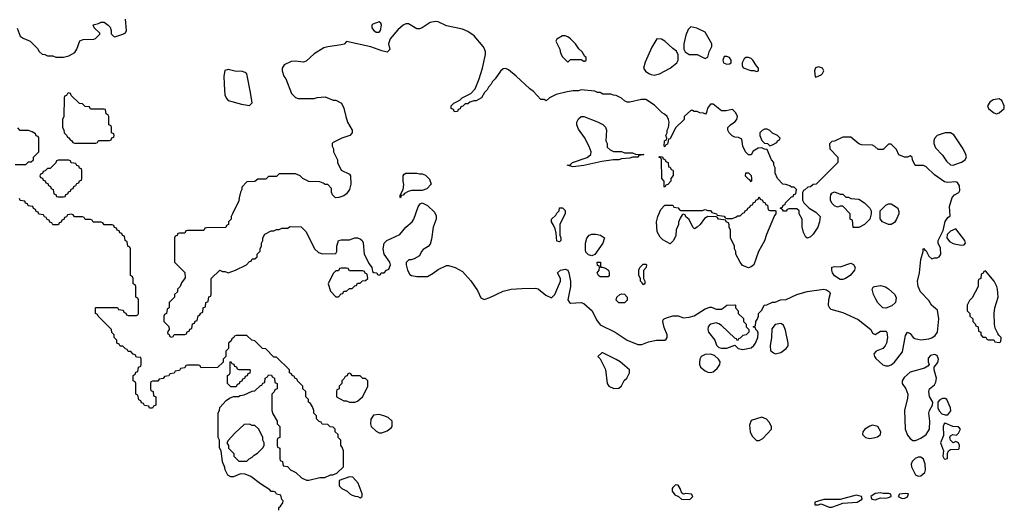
# Model space of a CAD drawing. Header units: inches. Extents: x 2701323 to 2964515, y 494916 to 722124.
# Tile 353 of 656: x 2801664 to 2808969, y 672723 to 676350. Entities that reach past the tile are written whole.
import ezdxf

# ---------------------------------------------------------------- set-up
doc = ezdxf.new("R2010")
doc.units = ezdxf.units.IN
doc.header["$MEASUREMENT"] = 0
doc.layers.add('C8607', color=7, linetype='Continuous')

msp = doc.modelspace()

# ---------------------------------------------------------------- linework, layer by layer
at = {"layer": 'C8607', "color": 2, "elevation": 2}
for points in [[(2801646.4, 676286.4), (2801667.3, 676227.3), (2801690, 676211.3), (2801742, 676190), (2801796.9, 676136.9), (2801810, 676114), (2801830, 676094), (2801851.6, 676091.6), (2801870, 676082), (2801910, 676082), (2801931.6, 676071.6), (2801990, 676071.3), (2802030, 676082), (2802073.2, 676106.8), (2802089.1, 676130.9), (2802110, 676192), (2802136.4, 676203.6), (2802214.6, 676205.4), (2802226, 676210), (2802258, 676242), (2802258, 676250), (2802218, 676290), (2802209, 676311), (2802250, 676321), (2802270, 676330.8), (2802290, 676330.8), (2802321, 676310), (2802334.6, 676294.6), (2802342.8, 676270), (2802343.6, 676243.6), (2802363.6, 676223.6), (2802370, 676222), (2802430, 676242), (2802448.7, 676251.3), (2802458, 676270), (2802450, 676354)], [(2801630, 675274), (2801710, 675274), (2801730, 675294), (2801750, 675294), (2801766, 675310), (2801766, 675330), (2801806, 675370), (2801806, 675470), (2801802, 675482), (2801787.3, 675487.3), (2801782, 675502), (2801756.4, 675516.4), (2801730, 675526), (2801668.4, 675528.4), (2801650, 675546)], [(2803586, 672710), (2803588, 672730), (2803600.4, 672739.6), (2803616.4, 672763.6), (2803618, 672778), (2803608.4, 672788.4), (2803602, 672822), (2803570, 672828), (2803562, 672842), (2803548.4, 672848.4), (2803530, 672849), (2803520.4, 672860.4), (2803450, 672905.2), (2803378.9, 672958.9), (2803336, 672976), (2803302, 672978), (2803250, 672958), (2803230, 672958), (2803208, 672970), (2803188, 673010), (2803187.3, 673027.3), (2803168.4, 673068.4), (2803158, 673150), (2803147.3, 673172.7), (2803146, 673230), (2803138, 673250), (2803138, 673430), (2803147.3, 673452.7), (2803148.4, 673471.6), (2803196.4, 673523.6), (2803220.4, 673539.6), (2803250, 673552), (2803287.3, 673552.7), (2803300.4, 673559.6), (2803330, 673564.7), (2803390, 673592), (2803410, 673594), (2803450, 673634), (2803462, 673638), (2803467.3, 673652.7), (2803482, 673658), (2803486, 673690), (2803502, 673698), (2803510, 673714), (2803532.7, 673712.7), (2803538, 673698), (2803554, 673690), (2803558, 673658), (2803574, 673650), (2803574, 673610), (2803558, 673602), (2803552.7, 673587.3), (2803534, 673570), (2803534, 673450), (2803543.6, 673423.6), (2803574, 673370), (2803574, 673350), (2803594, 673330), (2803594, 673250), (2803578, 673242), (2803574, 673230), (2803574, 673190), (2803578, 673178), (2803594, 673170), (2803594, 673090), (2803598, 673078), (2803614, 673070), (2803618, 673038), (2803650, 673034), (2803674, 673010), (2803714, 672990), (2803754, 672950), (2803792.7, 672932.7), (2803810, 672932), (2803890, 672951.3), (2803928.4, 672951.6), (2803970, 672972), (2803987.3, 672972.7), (2804016.4, 672983.6), (2804066, 673030), (2804066, 673150), (2804056.4, 673176.4), (2804046, 673190), (2804046, 673230), (2804026, 673250), (2804026, 673270), (2804006, 673290), (2804006, 673310), (2803990, 673326), (2803967.3, 673327.3), (2803950, 673346), (2803907.3, 673347.3), (2803902, 673362), (2803887.3, 673367.3), (2803867.3, 673387.3), (2803866, 673410), (2803846, 673430), (2803846, 673450), (2803836.4, 673476.4), (2803822, 673502), (2803806, 673510), (2803806, 673530), (2803786, 673550), (2803786, 673590), (2803766, 673610), (2803766, 673630), (2803726, 673670), (2803722, 673682), (2803706, 673690), (2803702, 673702), (2803686, 673710), (2803682, 673722), (2803666, 673730), (2803666, 673750), (2803570, 673846), (2803550, 673846), (2803490, 673906), (2803466, 673910), (2803410, 673966), (2803386, 673970), (2803350, 674006), (2803270, 674006), (2803258, 674002), (2803254, 673990), (2803238, 673982), (2803232.7, 673967.3), (2803214, 673950), (2803214, 673910), (2803194, 673890), (2803194, 673850), (2803174, 673830), (2803172.7, 673807.3), (2803132.7, 673767.3), (2803010, 673766), (2803002, 673782), (2802990, 673786), (2802910, 673786), (2802898, 673782), (2802890, 673766), (2802858, 673762), (2802850, 673746), (2802818, 673742), (2802810, 673726), (2802778, 673722), (2802770, 673706), (2802738, 673702), (2802730, 673686), (2802698, 673682), (2802690, 673666), (2802650, 673666), (2802638, 673662), (2802634, 673650), (2802634, 673610), (2802638, 673598), (2802654, 673590), (2802658, 673558), (2802674, 673550), (2802674, 673490), (2802658, 673482), (2802650, 673466), (2802627.3, 673467.3), (2802622, 673482), (2802590, 673486), (2802582, 673502), (2802567.3, 673507.3), (2802562, 673522), (2802547.3, 673527.3), (2802542, 673562), (2802526, 673570), (2802526, 673650), (2802522, 673662), (2802506, 673670), (2802506, 673710), (2802522, 673718), (2802527.3, 673732.7), (2802542, 673738), (2802546, 673770), (2802562, 673778), (2802566, 673790), (2802566, 673830), (2802562, 673842), (2802530, 673846), (2802522, 673862), (2802507.3, 673867.3), (2802490, 673886), (2802470, 673886), (2802462, 673902), (2802450, 673906), (2802430, 673926), (2802410, 673926), (2802402, 673942), (2802386, 673950), (2802386, 673970), (2802366, 673990), (2802366, 674010), (2802348.4, 674028.4), (2802346, 674050), (2802246, 674150), (2802242, 674162), (2802226, 674170), (2802226, 674210), (2802230, 674214), (2802390, 674214), (2802398, 674198), (2802432.7, 674192.7), (2802438, 674178), (2802452.7, 674172.7), (2802458, 674158), (2802470, 674154), (2802530, 674154), (2802542, 674158), (2802546, 674170), (2802546, 674270), (2802542, 674282), (2802526, 674290), (2802526, 674370), (2802522, 674382), (2802506, 674390), (2802506, 674430), (2802502, 674442), (2802486, 674450), (2802486, 674650), (2802482, 674662), (2802466, 674670), (2802462, 674702), (2802446, 674710), (2802442, 674742), (2802427.3, 674747.3), (2802422, 674762), (2802407.3, 674767.3), (2802402, 674782), (2802387.3, 674787.3), (2802382, 674802), (2802367.3, 674807.3), (2802362, 674822), (2802350, 674826), (2802290, 674826), (2802282, 674842), (2802270, 674846), (2802210, 674846), (2802202, 674862), (2802190, 674866), (2802150, 674866), (2802142, 674882), (2802130, 674886), (2802070, 674886), (2802062, 674902), (2802050, 674906), (2802018, 674902), (2802012.7, 674887.3), (2801998, 674882), (2801992.7, 674867.3), (2801978, 674862), (2801972.7, 674847.3), (2801958, 674842), (2801952.7, 674827.3), (2801910, 674826), (2801902, 674842), (2801887.3, 674847.3), (2801882, 674862), (2801867.3, 674867.3), (2801862, 674882), (2801847.3, 674887.3), (2801842, 674902), (2801807.3, 674907.3), (2801802, 674922), (2801787.3, 674927.3), (2801782, 674942), (2801767.3, 674947.3), (2801762, 674962), (2801727.3, 674967.3), (2801722, 674982), (2801707.3, 674987.3), (2801702, 675002), (2801667.3, 675007.3), (2801662, 675022)]]:
    msp.add_lwpolyline(points, dxfattribs=at)
for points in [[(2804750, 676337.2), (2804710, 676328.7), (2804650, 676288.7), (2804630, 676282), (2804610, 676282), (2804550, 676319), (2804530, 676319), (2804510, 676309), (2804470, 676274), (2804413.7, 676206.3), (2804401, 676170), (2804411.3, 676128.7), (2804391.1, 676108.9), (2804350, 676118), (2804270, 676149), (2804090, 676188), (2804070.9, 676169.1), (2804050, 676162), (2803950, 676149), (2803919.8, 676140.2), (2803850, 676095.3), (2803790, 676042), (2803770, 676035.3), (2803710, 676042), (2803679.6, 676040.4), (2803625.4, 676014.6), (2803612, 675990), (2803612, 675970), (2803624.7, 675930), (2803638, 675910), (2803682, 675802), (2803710, 675772), (2803730, 675764.7), (2803850, 675764.7), (2803871.6, 675771.6), (2803930, 675778), (2803990, 675752), (2804010, 675752), (2804052, 675730), (2804070, 675694), (2804082.8, 675630), (2804096, 675590), (2804132, 675530), (2804132, 675510), (2804114, 675490), (2804054, 675470), (2803990, 675438), (2803982, 675430), (2803982, 675410), (2803992, 675390), (2803992, 675370), (2804022, 675310), (2804022, 675290), (2804050, 675234), (2804110, 675202), (2804118, 675190), (2804121, 675130), (2804111, 675090), (2804090, 675058), (2804070, 675042), (2804031.1, 675028.9), (2804008.4, 675028.4), (2803986, 675050), (2803978, 675070), (2803976.4, 675096.4), (2803950, 675126), (2803930, 675126), (2803916.4, 675136.4), (2803890, 675146), (2803808.4, 675148.4), (2803766, 675170), (2803746, 675190), (2803710, 675206), (2803590, 675206), (2803570, 675186), (2803510, 675186), (2803490, 675166), (2803430, 675166), (2803410, 675148), (2803350, 675146), (2803312.7, 675107.3), (2803312, 675090), (2803302, 675070), (2803291.6, 675028.4), (2803290, 675006), (2803242, 674910), (2803234, 674890), (2803234, 674870), (2803214, 674850), (2803214, 674830), (2803198, 674822), (2803192.7, 674807.3), (2803050, 674806), (2803038, 674802), (2803030, 674786), (2802910, 674786), (2802898, 674782), (2802890, 674766), (2802850, 674766), (2802838, 674762), (2802832.7, 674747.3), (2802818, 674742), (2802814, 674730), (2802814, 674550), (2802890, 674474), (2802892.7, 674432.7), (2802863.6, 674396.4), (2802854, 674370), (2802834, 674350), (2802834, 674330), (2802814, 674310), (2802814, 674290), (2802774, 674250), (2802774, 674210), (2802758, 674202), (2802754, 674170), (2802738, 674162), (2802734, 674150), (2802734, 674110), (2802771.6, 674071.6), (2802774, 674050), (2802763.6, 674036.4), (2802762, 674022), (2802772.7, 674012.7), (2802778, 673998), (2802790, 673994), (2802802, 673998), (2802810, 674014), (2802890, 674014), (2802902, 674018), (2802907.3, 674032.7), (2802922, 674038), (2802927.3, 674052.7), (2802942, 674058), (2802947.3, 674092.7), (2802962, 674098), (2802967.3, 674112.7), (2802982, 674118), (2802987.3, 674152.7), (2803002, 674158), (2803007.3, 674172.7), (2803022, 674178), (2803026, 674210), (2803042, 674218), (2803046, 674250), (2803062, 674258), (2803067.3, 674292.7), (2803082, 674298), (2803086, 674310), (2803086, 674430), (2803148.4, 674491.6), (2803170, 674482), (2803190, 674482), (2803210, 674472), (2803266, 674490), (2803346, 674530), (2803370, 674554), (2803382, 674558), (2803390, 674574), (2803410, 674574), (2803426, 674590), (2803426, 674610), (2803447.3, 674632.7), (2803448.4, 674651.6), (2803458, 674670), (2803458, 674690), (2803468, 674710), (2803468, 674730), (2803483.1, 674756.9), (2803530, 674782), (2803550, 674782), (2803568.4, 674791.6), (2803590, 674792), (2803610, 674802), (2803650, 674802), (2803670, 674814), (2803752.7, 674812.7), (2803790, 674774), (2803852, 674650), (2803882, 674622), (2803910, 674612), (2804010, 674614), (2804018, 674630), (2804018, 674670), (2804030, 674711.3), (2804050, 674716), (2804110, 674716), (2804150, 674730.7), (2804170, 674730.6), (2804190, 674722.8), (2804206, 674710), (2804213.2, 674693.2), (2804218.8, 674610), (2804257.3, 674537.3), (2804278, 674510), (2804282, 674482), (2804292.7, 674472.7), (2804314, 674470), (2804318, 674458), (2804330, 674454), (2804342, 674458), (2804346, 674470), (2804368, 674472), (2804386, 674490), (2804402, 674498), (2804415.3, 674530), (2804409.2, 674550), (2804369.4, 674610), (2804362, 674650), (2804367.7, 674692.3), (2804388.7, 674710), (2804484.1, 674755.9), (2804529.5, 674810.5), (2804575.3, 674850), (2804588.7, 674870), (2804620.2, 674959.8), (2804636.4, 674983.6), (2804650, 674991.3), (2804690, 674971.3), (2804740.7, 674920.7), (2804754, 674894), (2804753.4, 674870), (2804733, 674810), (2804719.9, 674720.1), (2804710, 674684), (2804694.2, 674665.8), (2804656.8, 674643.2), (2804644.7, 674630), (2804630, 674598), (2804590, 674575.3), (2804568, 674568), (2804552, 674568), (2804532.7, 674547.3), (2804532, 674530), (2804542, 674490), (2804559.6, 674459.6), (2804570, 674452), (2804610, 674444.7), (2804690, 674444.7), (2804732.5, 674467.5), (2804770, 674496), (2804830, 674526), (2804845.4, 674525.4), (2804894, 674510), (2804950, 674482), (2805010, 674412), (2805059.8, 674339.8), (2805085.4, 674285.4), (2805110, 674272), (2805152.9, 674287.1), (2805250, 674336), (2805310, 674350.8), (2805390, 674354.8), (2805490, 674356), (2805510, 674351.3), (2805566.4, 674306.4), (2805610, 674284.7), (2805635.3, 674310), (2805675.3, 674410), (2805675.3, 674430), (2805655.3, 674470), (2805675.3, 674490), (2805710, 674498), (2805730.5, 674490), (2805739.1, 674470), (2805750.6, 674410), (2805750.7, 674370), (2805731.3, 674271.3), (2805742, 674250), (2805750, 674244.7), (2805829.1, 674250.9), (2805850, 674242.8), (2805910.7, 674190), (2805942.5, 674122.5), (2805970, 674084.7), (2806082, 674030), (2806172, 673970), (2806250, 673938), (2806280.4, 673939.6), (2806330, 673958), (2806388.9, 673971.1), (2806450, 673972), (2806460.4, 673979.6), (2806468, 673990), (2806468.7, 674010), (2806446.3, 674066.3), (2806435.3, 674110), (2806438, 674122), (2806446, 674130), (2806462.7, 674137.3), (2806510.9, 674150.9), (2806550, 674151), (2806590, 674136), (2806630, 674141), (2806669.1, 674150.9), (2806750, 674204.7), (2806783.1, 674216.9), (2806796.9, 674216.9), (2806830, 674202), (2806870, 674202), (2806886, 674210), (2806910, 674232), (2806970, 674234), (2806974, 674230), (2806974, 674210), (2806994, 674190), (2806994, 674170), (2807032.7, 674132.7), (2807034, 674110), (2807054, 674090), (2807054, 674070), (2807074, 674050), (2807074, 674030), (2807054, 674010), (2807030, 674006), (2807010, 673986), (2806998, 673982), (2806990, 673966), (2806982, 673982), (2806970, 673986), (2806870, 674079.3), (2806850, 674093.2), (2806830, 674099.3), (2806790.4, 674089.6), (2806779.3, 674080.7), (2806770.7, 674070), (2806770.5, 674050), (2806775.5, 674030), (2806820.7, 673970), (2806833.7, 673933.7), (2806850, 673916), (2806870, 673910.8), (2806910, 673911), (2806970, 673934), (2806994, 673910), (2807030, 673901), (2807090, 673914.8), (2807110, 673930.8), (2807123.7, 673950), (2807139.3, 673990), (2807143.1, 674023.1), (2807139, 674039), (2807126, 674050), (2807122, 674062), (2807106, 674070), (2807122, 674078), (2807126, 674110), (2807136.4, 674123.6), (2807146, 674150), (2807146, 674170), (2807170, 674194), (2807186, 674230), (2807207.3, 674232.7), (2807250, 674252), (2807270, 674252), (2807308.9, 674271.1), (2807350, 674272), (2807430, 674311), (2807506.8, 674333.2), (2807630.7, 674350.7), (2807650, 674344.7), (2807670.9, 674330.9), (2807676.9, 674316.9), (2807664.7, 674270), (2807662, 674230), (2807671.1, 674211.1), (2807682, 674202), (2807770, 674176), (2807884.5, 674124.5), (2807978, 674050), (2807990, 674022), (2808010, 674014), (2808050, 674038), (2808090, 674038), (2808098, 674030), (2808102, 673990), (2808094.4, 673950), (2808085.5, 673930), (2808066.8, 673910), (2808018, 673890), (2808001, 673870), (2808006, 673850), (2808015.9, 673835.9), (2808068.5, 673788.5), (2808090, 673780.5), (2808110, 673780.5), (2808130, 673787.7), (2808152.9, 673807.1), (2808214.2, 673885.8), (2808235.1, 674004.9), (2808250, 674031.3), (2808270, 674021), (2808292.2, 673992.2), (2808304.2, 673984.2), (2808350, 673974.4), (2808410, 673980.4), (2808430, 673988.2), (2808454.9, 674005.1), (2808472, 674030), (2808482.7, 674130), (2808472.9, 674192.9), (2808428, 674230), (2808410, 674266), (2808348, 674330), (2808328.7, 674370), (2808324, 674410), (2808339.3, 674470), (2808349.3, 674570.7), (2808366, 674630), (2808366, 674650), (2808372.7, 674652.7), (2808378, 674638), (2808390, 674634), (2808410, 674594), (2808430, 674574), (2808450, 674582), (2808470, 674582), (2808486, 674590), (2808498, 674610), (2808494.6, 674654.6), (2808478, 674690), (2808478, 674710), (2808514.6, 674785.4), (2808530, 674852), (2808550, 674882), (2808567.3, 674892.7), (2808563.1, 674963.1), (2808582, 675030), (2808598, 675050), (2808632.3, 675067.7), (2808638, 675082), (2808636, 675116), (2808621.2, 675141.2), (2808606.6, 675146.6), (2808550, 675140.9), (2808525.2, 675145.2), (2808450, 675198), (2808390, 675258), (2808368.4, 675268.4), (2808308.4, 675268.4), (2808288.4, 675308.4), (2808286, 675330), (2808270, 675338), (2808251.3, 675328.7), (2808228.9, 675328.9), (2808187.3, 675347.3), (2808170, 675386), (2808130, 675426), (2808110, 675426), (2808070, 675386), (2808032.7, 675387.3), (2808008.9, 675408.9), (2807990, 675418), (2807910, 675422), (2807890, 675428.7), (2807830, 675478), (2807770, 675478), (2807710, 675448), (2807690, 675446), (2807672.7, 675427.3), (2807674, 675390), (2807734, 675330), (2807734, 675290), (2807574, 675130), (2807550, 675126), (2807531.6, 675108.4), (2807510, 675106), (2807490, 675086), (2807478, 675082), (2807472.7, 675067.3), (2807472, 675010), (2807482, 674990), (2807522, 674950), (2807570, 674922), (2807602, 674890), (2807598, 674850), (2807584.7, 674810), (2807550, 674758), (2807530, 674738), (2807508.9, 674728.9), (2807496.4, 674736.4), (2807479, 674770), (2807468.9, 674811.1), (2807468.4, 674868.4), (2807448, 674910), (2807446, 674930), (2807430, 674946), (2807370, 674946), (2807358, 674942), (2807351.6, 674928.4), (2807330, 674928), (2807322, 674942), (2807306, 674950), (2807322, 674958), (2807327.3, 674972.7), (2807342, 674978), (2807346, 674990), (2807390, 675034), (2807402, 675038), (2807407.3, 675052.7), (2807422, 675058), (2807426, 675090), (2807410, 675106), (2807390, 675106), (2807376.4, 675116.4), (2807347.3, 675127.3), (2807326, 675130), (2807286, 675170), (2807268, 675210), (2807268, 675250), (2807258, 675270), (2807258, 675290), (2807242, 675310), (2807210, 675386), (2807190, 675388), (2807170, 675398), (2807143.6, 675396.4), (2807105.4, 675374.6), (2807090, 675346), (2807070, 675346), (2807048, 675370), (2807028, 675410), (2807022, 675462), (2806996.4, 675476.4), (2806970, 675478), (2806950, 675488), (2806928.7, 675510), (2806918, 675530), (2806918, 675550), (2806938, 675570), (2806970, 675591.3), (2806984, 675610), (2806989, 675630), (2806977.5, 675657.5), (2806958, 675678), (2806950, 675682), (2806906.4, 675673.6), (2806870, 675674), (2806810, 675722), (2806790, 675722), (2806766.4, 675693.6), (2806759.6, 675660.4), (2806751.6, 675648.4), (2806736.4, 675656.4), (2806710, 675658), (2806690, 675668), (2806668, 675668), (2806656.4, 675676.4), (2806643.6, 675676.4), (2806594, 675630), (2806594, 675610), (2806530, 675546), (2806490, 675466), (2806478, 675462), (2806470, 675426), (2806458, 675422), (2806450, 675406), (2806446, 675410), (2806448, 675450), (2806462, 675458), (2806466, 675470), (2806458, 675490), (2806468, 675510), (2806468.7, 675530), (2806478, 675550), (2806482, 675590), (2806478, 675610), (2806468, 675630), (2806448.9, 675648.9), (2806430, 675658), (2806374.6, 675714.6), (2806310, 675758), (2806276.4, 675756.4), (2806190, 675738), (2806170, 675738), (2806150, 675748), (2806130, 675768), (2806090, 675788), (2806068.4, 675788.4), (2806050, 675798), (2805990, 675798), (2805970, 675808), (2805950, 675808), (2805930, 675818), (2805830, 675828), (2805810, 675822), (2805770, 675822), (2805725.4, 675814.6), (2805645.4, 675794.6), (2805594, 675770), (2805570, 675748), (2805556.4, 675756.4), (2805530, 675758), (2805476.5, 675816.5), (2805450, 675835.3), (2805348.7, 675930), (2805290, 675978), (2805270, 675988), (2805250, 675986), (2805231.6, 675968.4), (2805192, 675910), (2805172, 675890), (2805162, 675870), (2805142, 675850), (2805132, 675830), (2805112, 675810), (2805091.1, 675768.9), (2805051.6, 675748.4), (2805032.7, 675747.3), (2805003.6, 675736.4), (2804990, 675726), (2804970, 675726), (2804952.7, 675707.3), (2804938, 675702), (2804932.7, 675687.3), (2804918, 675682), (2804912.7, 675667.3), (2804890, 675666), (2804882, 675682), (2804866, 675690), (2804866, 675710), (2804886, 675730), (2804928.4, 675751.6), (2804946, 675770), (2805010, 675802), (2805043.1, 675836.9), (2805074, 675910), (2805097.2, 675990), (2805121.2, 676090), (2805119, 676110), (2805112.9, 676132.9), (2805102, 676150), (2805035.3, 676230), (2804990, 676262), (2804950, 676279), (2804830, 676305.2), (2804770, 676333.2)], [(2804330, 676334), (2804284.5, 676315.5), (2804278, 676310), (2804276, 676290), (2804290, 676271.3), (2804310, 676256), (2804330, 676256), (2804341.2, 676270), (2804349, 676309), (2804344, 676324)], [(2806643.6, 676296.4), (2806623.6, 676276.4), (2806605.4, 676234.6), (2806592, 676170), (2806592, 676130), (2806602, 676110), (2806630, 676091.3), (2806690, 676090.8), (2806750, 676061), (2806768.9, 676071.1), (2806779, 676110), (2806798, 676150), (2806798, 676170), (2806750, 676258), (2806687.3, 676287.3)], [(2805710, 676228.7), (2805690, 676228.7), (2805650, 676206), (2805642, 676190), (2805672, 676130), (2805672.7, 676112.7), (2805682, 676090), (2805690, 676074), (2805730, 676034), (2805750, 676054), (2805830, 676054), (2805850, 676042), (2805858, 676042), (2805866, 676050), (2805866, 676070), (2805856.4, 676076.4), (2805838, 676110), (2805813.6, 676133.6), (2805788.7, 676170), (2805750, 676208.7), (2805730, 676222)], [(2806391.3, 676208.7), (2806353.7, 676146.3), (2806304.9, 676035.1), (2806291.3, 675990), (2806307.5, 675967.5), (2806330.6, 675950.6), (2806350, 675942.8), (2806370, 675938.8), (2806410, 675947.7), (2806489.5, 675990.5), (2806539, 676030), (2806549.2, 676050), (2806549.1, 676089.1), (2806537.2, 676117.2), (2806510, 676135.3), (2806449.3, 676189.3), (2806424.7, 676204.7)], [(2806910, 676075.3), (2806890, 676075.3), (2806881, 676050), (2806886, 676030), (2806910, 676018.8), (2806930, 676022.8), (2806942, 676030), (2806942, 676050), (2806930, 676068)], [(2807070, 676068.7), (2807050, 676068.7), (2807039.8, 676060.2), (2807024.7, 676030), (2807024.7, 676010), (2807031.3, 675991.3), (2807087.3, 675972.7), (2807112, 675972), (2807130, 675964.7), (2807146, 675970), (2807146, 675990), (2807130, 676006), (2807102, 676050), (2807090, 676062)], [(2807590, 676000.9), (2807568.1, 675991.9), (2807560.7, 675970), (2807565.4, 675925.4), (2807570, 675922), (2807610, 675940.7), (2807619.3, 675950), (2807629.2, 675970), (2807619, 675990)], [(2803210, 675979), (2803186.8, 675973.2), (2803178.8, 675930), (2803180.7, 675870), (2803186.8, 675790), (2803201.4, 675761.4), (2803210.8, 675750.8), (2803310, 675722.8), (2803370, 675712), (2803388, 675732), (2803377.2, 675810), (2803348.9, 675948.9), (2803338, 675958), (2803310, 675968.7), (2803270, 675964)], [(2802030, 675806), (2802018, 675802), (2802012.7, 675787.3), (2801998, 675782), (2801994, 675770), (2801992, 675630), (2801982, 675610), (2801982, 675550), (2801991.6, 675531.6), (2801994, 675510), (2802014, 675490), (2802018, 675478), (2802030, 675474), (2802038, 675458), (2802050, 675454), (2802058, 675438), (2802070, 675434), (2802230, 675434), (2802242, 675438), (2802250, 675454), (2802330, 675454), (2802342, 675458), (2802347.3, 675472.7), (2802362, 675478), (2802366, 675490), (2802362, 675502), (2802346, 675510), (2802346, 675550), (2802342, 675562), (2802326, 675570), (2802326, 675630), (2802322, 675642), (2802306, 675650), (2802302, 675682), (2802290, 675686), (2802190, 675686), (2802182, 675702), (2802150, 675706), (2802130, 675726), (2802107.3, 675727.3), (2802047.3, 675787.3), (2802042, 675802)], [(2808930, 675761.2), (2808885.8, 675754.2), (2808862.5, 675737.5), (2808844.7, 675710), (2808851.3, 675690), (2808890, 675658), (2808910, 675651.3), (2808930, 675658), (2808968, 675690), (2808968.7, 675710), (2808949.3, 675749.3), (2808938, 675758)], [(2806150, 675362), (2806210, 675362), (2806232.7, 675352.7), (2806294, 675350), (2806290, 675346), (2806258, 675342), (2806251.1, 675328.9), (2806211.6, 675328.4), (2806190, 675322), (2806130, 675318), (2806110, 675309), (2806070, 675309), (2805982, 675298), (2805850, 675268.7), (2805770, 675258), (2805726, 675270), (2805747.3, 675272.7), (2805766, 675290), (2805874, 675326), (2805902, 675350), (2805904, 675370), (2805890, 675408), (2805854.8, 675474.8), (2805810, 675538), (2805798, 675570), (2805798, 675590), (2805810, 675614), (2805830, 675632), (2805850, 675632), (2805950, 675591.3), (2805990.9, 675570.9), (2806011.1, 675551.1), (2806018, 675530), (2806012, 675450), (2806022, 675430), (2806023.6, 675403.6), (2806043.6, 675383.6), (2806070, 675372), (2806130, 675371.3)], [(2807210, 675538), (2807190, 675538), (2807171.6, 675528.4), (2807154, 675510), (2807154, 675490), (2807170, 675454), (2807190, 675434), (2807211.6, 675431.6), (2807230, 675414), (2807250, 675422), (2807282, 675438), (2807286, 675450), (2807302, 675458), (2807306, 675470), (2807286, 675490), (2807250, 675508), (2807230, 675528)], [(2808530.9, 675509.1), (2808471, 675489), (2808451.1, 675468.9), (2808444.7, 675450), (2808444.7, 675430), (2808458, 675398), (2808510, 675344.7), (2808540.5, 675300.5), (2808570, 675271.3), (2808590, 675271), (2808630, 675284.7), (2808650, 675291.3), (2808678, 675310), (2808688.4, 675331.6), (2808684, 675350), (2808664, 675390), (2808595.1, 675495.1), (2808570, 675509)], [(2802030, 675306), (2801950, 675306), (2801938, 675302), (2801932.7, 675287.3), (2801890, 675246), (2801870, 675246), (2801852.7, 675227.3), (2801838, 675222), (2801832.7, 675207.3), (2801818, 675202), (2801814, 675190), (2801818, 675178), (2801832.7, 675172.7), (2801838, 675158), (2801852.7, 675152.7), (2801858, 675138), (2801872.7, 675132.7), (2801878, 675118), (2801892.7, 675112.7), (2801898, 675098), (2801914, 675090), (2801918, 675058), (2801932.7, 675052.7), (2801938, 675038), (2801950, 675034), (2801990, 675034), (2802002, 675038), (2802007.3, 675052.7), (2802022, 675058), (2802027.3, 675072.7), (2802042, 675078), (2802047.3, 675092.7), (2802062, 675098), (2802067.3, 675112.7), (2802082, 675118), (2802087.3, 675132.7), (2802102, 675138), (2802107.3, 675152.7), (2802122, 675158), (2802126, 675170), (2802126, 675230), (2802122, 675242), (2802107.3, 675247.3), (2802102, 675262), (2802087.3, 675267.3), (2802082, 675282), (2802047.3, 675287.3), (2802042, 675302)], [(2806450, 675106), (2806446, 675110), (2806446, 675150), (2806428, 675170), (2806426, 675310), (2806422, 675322), (2806406, 675330), (2806410, 675334), (2806432.7, 675332.7), (2806438, 675318), (2806450, 675314), (2806458, 675298), (2806474, 675290), (2806478, 675258), (2806490, 675254), (2806498, 675238), (2806510, 675234), (2806512.7, 675227.3), (2806512.7, 675192.7), (2806494, 675170), (2806494, 675150), (2806472.7, 675127.3), (2806458, 675122)], [(2804630, 675204.7), (2804650, 675204.7), (2804675.3, 675195.3), (2804705.4, 675165.4), (2804718, 675130), (2804685.4, 675094.6), (2804650, 675082), (2804570, 675082), (2804545.4, 675074.6), (2804519.6, 675060.4), (2804510, 675048), (2804494, 675046), (2804490, 675028), (2804486, 675030), (2804488, 675048), (2804508.7, 675090), (2804514, 675126), (2804508.9, 675151.1), (2804508.7, 675191.3), (2804516.4, 675203.6), (2804528.4, 675211.6), (2804610, 675211.3)], [(2807090, 675146), (2807082, 675162), (2807070, 675166), (2807048.4, 675188.4), (2807050, 675214), (2807070, 675214), (2807090, 675194), (2807094, 675170), (2807094, 675150)], [(2807750, 675054), (2807770, 675054), (2807792.7, 675032.7), (2807811.6, 675031.6), (2807830, 675022), (2807890, 675018), (2807931.1, 674991.1), (2807971.1, 674951.1), (2807982, 674930), (2807982, 674910), (2807972, 674870), (2807930.9, 674829.1), (2807890, 674808), (2807847.3, 674807.3), (2807842, 674862), (2807826, 674870), (2807826, 674910), (2807770, 674966), (2807750, 674966), (2807730, 674958), (2807708.9, 674968.9), (2807689.1, 674989.1), (2807679, 675010), (2807679, 675030), (2807682, 675050), (2807690, 675062), (2807710, 675072)], [(2807230, 674934), (2807270, 674934), (2807274, 674930), (2807274, 674910), (2807263.6, 674896.4), (2807203.5, 674756.5), (2807190.7, 674709.3), (2807146, 674630), (2807110.7, 674529.3), (2807090, 674515.3), (2807070, 674509), (2807025.6, 674525.6), (2807008, 674550), (2806978, 674610), (2806978, 674630), (2806968, 674650), (2806968, 674670), (2806938, 674730), (2806938, 674790), (2806928.4, 674808.4), (2806927.3, 674827.3), (2806922, 674842), (2806906, 674850), (2806902, 674862), (2806848.4, 674868.4), (2806842, 674882), (2806830, 674886), (2806770, 674888), (2806745.4, 674874.6), (2806711.3, 674830), (2806690, 674808.7), (2806670, 674798), (2806658, 674810), (2806630, 674866), (2806607.3, 674887.3), (2806602, 674902), (2806590, 674906), (2806578, 674902), (2806563.6, 674876.4), (2806552.7, 674847.3), (2806551.6, 674828.4), (2806534, 674790), (2806531.6, 674748.4), (2806514, 674710), (2806490, 674686), (2806436.4, 674716.4), (2806416.4, 674736.4), (2806394, 674774), (2806389.4, 674850.6), (2806397.2, 674890), (2806420.2, 674939.8), (2806450, 674974), (2806510, 674974), (2806518, 674958), (2806550, 674954), (2806558, 674938), (2806570, 674934), (2806730, 674934), (2806750, 674942), (2806770, 674934), (2806790, 674934), (2806798, 674918), (2806834, 674910), (2806838, 674898), (2806890, 674892), (2806898, 674878), (2806910, 674874), (2806950, 674874), (2806976.4, 674883.6), (2806990, 674894), (2807010, 674894), (2807030, 674914), (2807042, 674918), (2807046, 674930), (2807062, 674938), (2807066, 674950), (2807082, 674958), (2807086, 674970), (2807102, 674978), (2807106, 674990), (2807122, 674998), (2807126, 675010), (2807142, 675018), (2807150, 675034), (2807158, 675018), (2807174, 675010), (2807178, 674998), (2807194, 674990), (2807198, 674978), (2807212.7, 674972.7), (2807218, 674938)], [(2808130, 674828.7), (2808108.9, 674828.9), (2808066, 674850), (2808048.4, 674871.6), (2808048, 674930), (2808090, 674972), (2808110, 674982), (2808130, 674982), (2808170, 674958), (2808178, 674950), (2808185.4, 674925.4), (2808186, 674910), (2808170, 674868), (2808154.4, 674845.6)], [(2805670, 674702), (2805650, 674706), (2805645.2, 674765.2), (2805637.2, 674797.2), (2805625.6, 674825.6), (2805609, 674850), (2805608.7, 674870), (2805642, 674898), (2805650, 674914), (2805666, 674930), (2805670, 674954), (2805690, 674954), (2805710, 674934), (2805711.6, 674911.6), (2805672, 674830), (2805671.6, 674751.6), (2805678, 674730), (2805678, 674710)], [(2805910, 674598), (2805884.7, 674604.7), (2805865.2, 674625.2), (2805862, 674642), (2805860.9, 674690), (2805872.1, 674727.9), (2805890, 674751), (2805910, 674758.8), (2805938, 674758), (2805974, 674750), (2806002, 674730), (2805991.3, 674690), (2805930, 674608)], [(2808610, 674798), (2808570, 674779), (2808544, 674756), (2808542.8, 674730), (2808562.8, 674702.8), (2808588.5, 674688.5), (2808610, 674683), (2808650, 674676), (2808670, 674678), (2808682, 674690), (2808675.3, 674710)], [(2805974, 674514), (2805986, 674514), (2806010, 674504.7), (2806031.3, 674490), (2806038, 674470), (2806038, 674450), (2806030, 674442), (2805970, 674442), (2805958, 674450), (2805949.2, 674470), (2805962, 674490), (2805966, 674510), (2805962, 674522), (2805950, 674526), (2805948.7, 674551.3), (2805972, 674550)], [(2807750, 674422), (2807710, 674449), (2807694, 674470), (2807688.9, 674491.1), (2807690, 674512), (2807710, 674518), (2807750, 674516), (2807830, 674542), (2807850, 674532), (2807862, 674510), (2807858, 674490), (2807824.7, 674450), (2807790, 674428.7), (2807770, 674422)], [(2804090, 674506), (2804050, 674506), (2804038, 674502), (2804030, 674486), (2804010, 674486), (2803990, 674466), (2803952, 674390), (2803970, 674334), (2804010, 674294), (2804030, 674294), (2804050, 674314), (2804062, 674318), (2804070, 674334), (2804090, 674334), (2804110, 674354), (2804130, 674354), (2804150, 674374), (2804162, 674378), (2804170, 674394), (2804190, 674394), (2804207.3, 674412.7), (2804230, 674414), (2804246, 674430), (2804242, 674462), (2804227.3, 674467.3), (2804222, 674482), (2804210, 674486), (2804110, 674486), (2804102, 674502)], [(2806290, 674382), (2806280.4, 674400.4), (2806269, 674410), (2806268.7, 674428.7), (2806258, 674450), (2806258, 674490), (2806266, 674510), (2806290, 674534), (2806310, 674534), (2806314, 674530), (2806312, 674510), (2806292.7, 674487.3), (2806292, 674430), (2806302, 674410), (2806302, 674390)], [(2808830, 674486), (2808818, 674482), (2808812.7, 674467.3), (2808798, 674462), (2808794, 674430), (2808778, 674422), (2808774, 674410), (2808774, 674370), (2808730, 674286), (2808710, 674266), (2808702, 674250), (2808694, 674230), (2808694, 674190), (2808714, 674170), (2808714, 674150), (2808734, 674130), (2808734, 674110), (2808752.7, 674092.7), (2808758, 674078), (2808774, 674070), (2808778, 674038), (2808794, 674030), (2808794, 674010), (2808810, 673994), (2808832.7, 673992.7), (2808838, 673978), (2808850, 673974), (2808890, 673974), (2808898, 673958), (2808930, 673954), (2808942, 673958), (2808946, 673990), (2808927.3, 674007.3), (2808920.4, 674020.4), (2808900.4, 674060.4), (2808895.3, 674090), (2808894, 674170), (2808899, 674210), (2808922, 674290), (2808919, 674350), (2808914, 674370), (2808894, 674410)], [(2808090, 674209), (2808068, 674210), (2808030, 674248), (2808018, 674270), (2807998, 674310), (2807988.7, 674350), (2807996.4, 674363.6), (2808006, 674370), (2808050, 674376), (2808086.4, 674366.4), (2808110, 674351.3), (2808156, 674310), (2808166.4, 674286.4), (2808161, 674250), (2808133.2, 674226.8)], [(2806109.4, 674249.4), (2806090, 674268), (2806094, 674290), (2806115.3, 674310), (2806130, 674316.3), (2806150, 674313.4), (2806170, 674291.3), (2806170, 674269), (2806150, 674249.4)], [(2807310, 674095.3), (2807270, 674088.7), (2807244, 674056), (2807241, 673990), (2807230.8, 673930), (2807234.8, 673894.8), (2807256.8, 673876.8), (2807270.8, 673870.8), (2807310, 673880.5), (2807351.5, 673908.5), (2807364.5, 673930), (2807364.5, 673950), (2807344.8, 674044.8), (2807330, 674082)], [(2803290, 673754), (2803370, 673754), (2803374, 673750), (2803372.7, 673727.3), (2803358, 673722), (2803352.7, 673707.3), (2803338, 673702), (2803332.7, 673687.3), (2803318, 673682), (2803312.7, 673667.3), (2803298, 673662), (2803292.7, 673647.3), (2803278, 673642), (2803270, 673626), (2803230, 673626), (2803206, 673650), (2803206, 673710), (2803222, 673718), (2803226, 673730), (2803226, 673810), (2803230, 673814), (2803238, 673798), (2803252.7, 673792.7), (2803258, 673778), (2803272.7, 673772.7), (2803278, 673758)], [(2805990, 673878), (2805983.6, 673876.4), (2805954, 673850), (2805971.6, 673831.6), (2806010, 673754), (2806022, 673650), (2806034, 673630), (2806072.7, 673612.7), (2806110, 673614), (2806128.4, 673631.6), (2806149.1, 673670.9), (2806168, 673690), (2806188, 673730), (2806188, 673750), (2806118, 673810), (2806088.9, 673828.9)], [(2806790, 673866.6), (2806750, 673863.7), (2806721, 673850), (2806710.7, 673830), (2806707.1, 673807.1), (2806706.8, 673790), (2806716, 673770), (2806750, 673742.8), (2806770, 673734), (2806790, 673730.7), (2806810, 673737.3), (2806838.7, 673761.3), (2806859.3, 673790), (2806860.9, 673810), (2806849.3, 673830), (2806817.6, 673857.6)], [(2808450, 673865.1), (2808422, 673858), (2808403, 673837), (2808402.8, 673810), (2808411.3, 673790), (2808402, 673778), (2808375.9, 673764.1), (2808270, 673732.7), (2808224.9, 673695.1), (2808210.6, 673670), (2808210.6, 673650), (2808238, 673610), (2808252.4, 673570), (2808250, 673538), (2808228.5, 673451.5), (2808232.7, 673310), (2808250, 673266), (2808270, 673241), (2808290, 673226), (2808310, 673226), (2808350, 673244.7), (2808389.1, 673270.9), (2808414, 673310), (2808416, 673370), (2808409.4, 673430.6), (2808413.2, 673450), (2808435.3, 673490), (2808439, 673510), (2808413.6, 673553.6), (2808408.7, 673590), (2808414, 673610), (2808450, 673640.7), (2808461, 673659), (2808466, 673690), (2808448.9, 673751.1), (2808448, 673770), (2808475.6, 673804.4), (2808481.6, 673830), (2808470, 673857.2)], [(2804110, 673726), (2804098, 673722), (2804092.7, 673707.3), (2804078, 673702), (2804072.7, 673687.3), (2804054, 673670), (2804054, 673650), (2804034, 673630), (2804034, 673610), (2804018, 673602), (2804014, 673590), (2804014, 673550), (2804070, 673522), (2804090, 673522), (2804110, 673512), (2804150, 673512), (2804170, 673518), (2804208, 673550), (2804242, 673618), (2804248, 673630), (2804246, 673670), (2804230, 673686), (2804210, 673686), (2804190, 673706), (2804130, 673706), (2804122, 673722)], [(2808530, 673539.3), (2808510, 673539.3), (2808490.5, 673529.5), (2808474.8, 673510), (2808476.3, 673470), (2808486.4, 673446.4), (2808505.5, 673425.5), (2808530, 673416), (2808550, 673418), (2808572.5, 673447.5), (2808569.2, 673470), (2808541.2, 673530)], [(2804330, 673419), (2804290, 673414), (2804270, 673386), (2804266, 673350), (2804271, 673330), (2804310, 673296), (2804330, 673284.7), (2804350, 673284.7), (2804390, 673298), (2804420.4, 673319.6), (2804428, 673330), (2804428, 673370), (2804398, 673398), (2804366, 673410)], [(2807170, 673399.3), (2807090, 673374), (2807079.1, 673340.9), (2807083, 673290), (2807099.3, 673259.3), (2807130, 673226), (2807150, 673226), (2807178, 673242), (2807241.2, 673310), (2807241.2, 673330), (2807223.3, 673363.3), (2807204.5, 673384.5)], [(2803370, 673348), (2803330, 673346), (2803259.6, 673280.4), (2803210, 673226), (2803202, 673210), (2803214, 673190), (2803214, 673170), (2803254, 673130), (2803254, 673110), (2803290, 673074), (2803350, 673074), (2803366, 673090), (2803390, 673102), (2803403.1, 673116.9), (2803428.4, 673131.6), (2803468.4, 673171.6), (2803478, 673190), (2803478, 673210), (2803468.9, 673228.9), (2803468, 673250), (2803438, 673310), (2803410, 673338), (2803390, 673338)], [(2807990, 673339.6), (2807970, 673334), (2807934, 673310), (2807918.8, 673290), (2807916, 673270), (2807938, 673250), (2807970, 673242), (2808010, 673247.7), (2808027, 673253), (2808049.3, 673270.7), (2808052.1, 673292.1), (2808031.4, 673331.4)], [(2808530, 673355.3), (2808522, 673350), (2808516, 673330), (2808517.3, 673262.7), (2808496, 673210), (2808518, 673150), (2808512, 673110), (2808522, 673090), (2808530, 673087.7), (2808547.3, 673092.7), (2808548, 673130), (2808555.3, 673150), (2808570, 673158.8), (2808630, 673162), (2808634, 673166), (2808635.3, 673190), (2808628.4, 673208.4), (2808610, 673218), (2808589.1, 673209.1), (2808570, 673228), (2808564, 673250), (2808570, 673262), (2808586, 673270), (2808613.6, 673266.4), (2808630, 673282), (2808644, 673310), (2808630, 673328.7), (2808586, 673330)], [(2808350, 673102), (2808330, 673102), (2808307.5, 673092.5), (2808286, 673070), (2808278.8, 673050), (2808280.7, 673030), (2808310.6, 672970.6), (2808330, 672962), (2808350, 672965.5), (2808379.3, 672990), (2808383.7, 673010), (2808382.7, 673050), (2808369.1, 673089.1)], [(2804110, 672958), (2804034, 672930), (2804034, 672890), (2804054, 672870), (2804094, 672850), (2804114, 672830), (2804130, 672822), (2804152.7, 672812.7), (2804172, 672812), (2804190, 672802), (2804206, 672810), (2804206, 672830), (2804175.3, 672910), (2804134.6, 672954.6)], [(2806530, 672897.2), (2806510, 672879), (2806504.9, 672870), (2806504.9, 672850), (2806523.4, 672823.4), (2806551.6, 672811.6), (2806574, 672790), (2806630, 672788.2), (2806638, 672790), (2806658, 672810), (2806648.4, 672828.4), (2806606.8, 672833.2), (2806588, 672828), (2806575.3, 672835.3), (2806565.2, 672870), (2806550, 672895.3)], [(2807870, 672820.9), (2807751, 672789), (2807630.9, 672789.1), (2807562, 672770), (2807562, 672750), (2807590, 672748), (2807610, 672756), (2807670, 672732.7), (2807690, 672732.7), (2807730, 672746.4), (2807770, 672760.7), (2807878, 672770), (2807915.3, 672790), (2807914.6, 672794.6), (2807908.7, 672810)], [(2808050, 672837.2), (2808010, 672832.3), (2807978, 672810), (2807984.7, 672790), (2808010, 672786.4), (2808050, 672802), (2808090, 672799.1), (2808110, 672803), (2808128.7, 672810), (2808128, 672828), (2808112.9, 672832.9), (2808070, 672832.7)], [(2808234.5, 672834.5), (2808191.1, 672828.9), (2808181, 672810), (2808210, 672797.3), (2808230, 672799.1), (2808250, 672807.7), (2808258, 672830)]]:
    msp.add_lwpolyline(points, close=True, dxfattribs=at)

doc.saveas('drawing.dxf')
